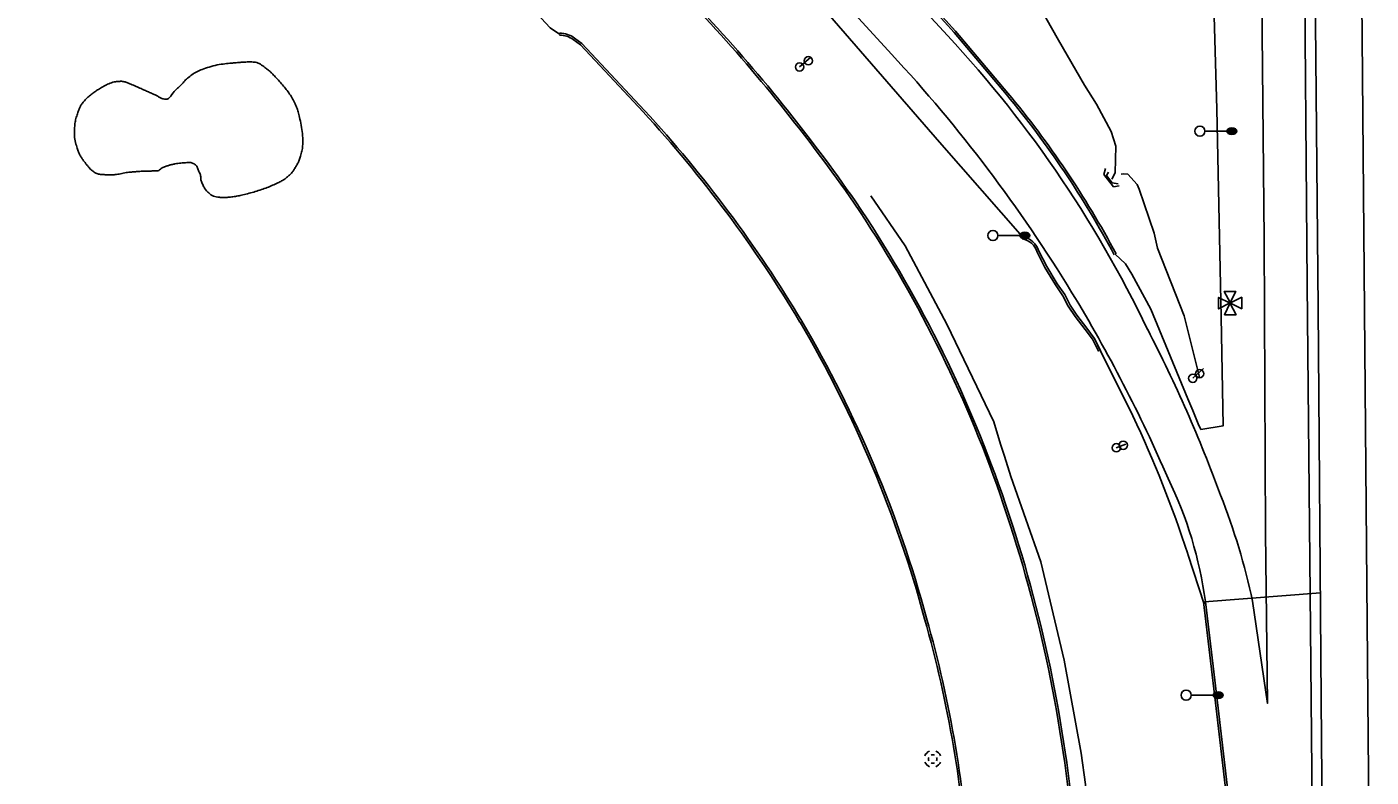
# Model space of a CAD drawing. Extents: x 2145380 to 2156929, y 139568 to 149130.
# Drawn here: x 2150386.3 to 2150785.5, y 142263.9 to 142486.7 of the extents above; entities that cross this region are included whole.
import ezdxf

# ---------------------------------------------------------------- set-up
doc = ezdxf.new("R2010")
doc.units = 0
for name, color, linetype in [('SURV_Target', 7, 'Continuous'), ('TOPO_Asphalt', 7, 'Continuous'), ('TOPO_Concrete', 7, 'Continuous'), ('TOPO_Curb Back', 7, 'Continuous'), ('TOPO_DRAIN_Headwall', 7, 'Continuous'), ('TOPO_DRAIN_Manhole', 7, 'Continuous'), ('TOPO_Fence', 7, 'Continuous'), ('TOPO_Flowline', 7, 'Continuous'), ('TOPO_Light Pole', 7, 'Continuous'), ('TOPO_Misc', 7, 'Continuous'), ('TOPO_Sign', 7, 'Continuous'), ('TOPO_Tree Line', 7, 'Continuous'), ('TOPO_Wall Freestanding', 7, 'Continuous')]:
    doc.layers.add(name, color=color, linetype=linetype)

# ---------------------------------------------------------------- blocks, each defined once
blk = doc.blocks.new('LP')
at = {"layer": 'TOPO_Light Pole'}
blk.add_line((3.8, 0), (20.3, 0), dxfattribs=at)
for points in [[(20.3, 0), (27.9, 0)], [(20.3, 0), (23.5, 0)], [(20.8, 1.3), (27.4, 1.3)], [(20.8, 1.3), (23.5, 1.3)], [(23.7, 1.3), (27.4, 1.3)], [(23.7, 0), (27.9, 0)], [(20.8, -1.3), (27.4, -1.3)], [(20.8, -1.3), (23.5, -1.3)], [(23.7, -1.3), (27.4, -1.3)]]:
    blk.add_lwpolyline(points, dxfattribs=at)
blk.add_circle((0, 0), 3.81, dxfattribs=at)
blk.add_ellipse((24.1, 0), major_axis=(3.81, 0), ratio=0.666667, dxfattribs=at)
blk = doc.blocks.new('POST')
at = {"layer": 'TOPO_Misc'}
for start, end in [(90, 180), (180, 270), (360, 90), (270, 0)]:
    blk.add_arc((0, 0), 3.16, start, end, dxfattribs=at)
blk = doc.blocks.new('MHEXST')
at = {"layer": 'TOPO_DRAIN_Manhole'}
for centre, radius, start, end in [((-0.1, 0.3), 12.7, 112.9748, 158.2636), ((-0.1, 0.1), 6.35, 157.9722, 204.161), ((-0.1, 0.1), 6.35, 66.1941, 113.691), ((-0.1, 0.3), 12.7, 22.0744, 68.6991), ((-0.1, 0.1), 6.35, 336.8023, 21.4046), ((-0.1, 0.3), 12.7, 202.6921, 248.1938), ((-0.1, 0.1), 6.35, 248.5791, 293.1995), ((-0.1, 0.3), 12.7, 291.7963, 337.3032)]:
    blk.add_arc(centre, radius, start, end, dxfattribs=at)
blk = doc.blocks.new('TAR_1')
at = {"layer": 'SURV_Target'}
blk.add_line((189, 2), (189, 2), dxfattribs=at)
for points in [[(-9, 0), (-188, -95), (-189, 92), (-8, 4)], [(-1, 8), (-96, 189), (91, 190), (2, 8)], [(8, 2), (189, 96), (189, -91), (8, -3)], [(1, -9), (96, -189), (-91, -189), (-3, -8)]]:
    blk.add_lwpolyline(points, dxfattribs=at)
blk.add_circle((0, 0), 8.51, dxfattribs=at)
blk = doc.blocks.new('TAR')
at = {"layer": 'SURV_Target', "xscale": 0.09290322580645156, "yscale": 0.09290322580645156}
blk.add_blockref('TAR_1', (0, 0), dxfattribs=at)

msp = doc.modelspace()

# ---------------------------------------------------------------- linework, layer by layer
at = {"layer": 'TOPO_Asphalt'}
msp.add_line((2150735.99, 142315.93), (2150770.45, 142318.61), dxfattribs=at)
for points in [[(2150768.6, 142191.81), (2150767.48, 142307.96), (2150766.55, 142410.22), (2150765.65, 142519.83), (2150764.92, 142628.66), (2150763.99, 142746.19), (2150763.03, 142877.12), (2150762.3, 142955.41)], [(2150778.84, 142952.64), (2150779.43, 142877.74), (2150780.47, 142760.78), (2150781.44, 142629.99), (2150782.82, 142483.59), (2150784.22, 142321.18), (2150785.51, 142174.58)], [(2150681.99, 142424.32), (2150657.3, 142452.41), (2150618.21, 142497.56), (2150581.56, 142535.29), (2150533.47, 142586.43), (2150483.9, 142637.87), (2150429.07, 142694.95), (2150384.09, 142742.95), (2150338.67, 142790), (2150289.65, 142841.51), (2150285.58, 142846.11), (2150249.95, 142883.85), (2150207.37, 142925.17), (2150184.4, 142947.52)], [(2150657.33, 142486.65), (2150603.64, 142544.55), (2150543.22, 142607.68), (2150471.08, 142682.29), (2150402.69, 142754.3), (2150327.1, 142833.33), (2150259.78, 142903.07)], [(2150248.81, 142892.32), (2150271.65, 142868.23), (2150299.68, 142839.59), (2150343.58, 142793.39), (2150396.79, 142737.72), (2150468.84, 142662.75), (2150537.95, 142590.62), (2150600.84, 142524.77), (2150643.11, 142478.55)], [(2150750.26, 142845.31), (2150750.47, 142795.8), (2150751.66, 142676.97), (2150752.44, 142556.04), (2150753.74, 142423.66), (2150754.19, 142336.47), (2150754.7, 142285.74), (2150750.29, 142316.08)], [(2150709.53, 142419.12), (2150712.57, 142416.27), (2150714.46, 142413.19), (2150720.12, 142402.79), (2150731.04, 142376.21), (2150732.57, 142372.75), (2150734.17, 142368.74), (2150734.98, 142367.1), (2150741.6, 142368.2), (2150740.99, 142400.5), (2150739.74, 142462.25), (2150737.86, 142527.89), (2150735.45, 142636.51), (2150732.76, 142715.78), (2150728.86, 142716.23), (2150730.4, 142739.08), (2150732.27, 142760.32), (2150731.67, 142760.6), (2150727.72, 142757.56), (2150721.8, 142750.33), (2150721.26, 142747.42)], [(2150509.79, 142520.8), (2150541.75, 142486.37), (2150544.5, 142484.5)], [(2150714.77, 142371.12), (2150704.21, 142392.21)], [(2150735.93, 142315.19), (2150731.07, 142330.11)]]:
    msp.add_lwpolyline(points, dxfattribs=at)
for centre, radius, start, end in [((2150401.95, 142244.79), 351.72, 25.5958, 43.4432), ((2150313.92, 142174), 448.46, 31.4053, 42.7729), ((2150320.69, 142178.24), 440.47, 23.3032, 31.394), ((2150339.92, 142200.39), 427.06, 20.1614, 27.3733), ((2150406.16, 142224.7), 341.59, 17.9754, 25.3817), ((2150618.15, 142300.15), 119.19, 7.6263, 26.0484), ((2150554.12, 142274.24), 200.58, 12.0402, 21.4473)]:
    msp.add_arc(centre, radius, start, end, dxfattribs=at)
at = {"layer": 'TOPO_Concrete'}
msp.add_lwpolyline([(2150710.7, 142439.41), (2150709.05, 142439.16), (2150706.11, 142442.78), (2150706.6, 142444.58)], dxfattribs=at)
at = {"layer": 'TOPO_Curb Back'}
for points in [[(2150261.97, 142904.17), (2150301.3, 142863.52), (2150338.18, 142824.94), (2150380.1, 142781.12), (2150437.2, 142721.69), (2150501.82, 142654.59), (2150555.93, 142597.88), (2150615.64, 142535.78), (2150633.38, 142517.13), (2150662.1, 142485.42), (2150677.66, 142466.99)], [(2150261.54, 142903.75), (2150300.87, 142863.1), (2150337.74, 142824.52), (2150379.66, 142780.7), (2150436.77, 142721.28), (2150501.39, 142654.17), (2150555.49, 142597.47), (2150615.21, 142535.37), (2150632.94, 142516.72), (2150661.65, 142485.02), (2150677.2, 142466.6)], [(2150548.59, 142482.87), (2150550.7, 142481.31), (2150569.32, 142461.46)], [(2150548.95, 142483.35), (2150551.1, 142481.76), (2150569.76, 142461.86)], [(2150686.31, 142419.79), (2150688.66, 142415.2), (2150691.76, 142410.04), (2150694, 142406.82), (2150695.59, 142403.73), (2150697.67, 142400.68), (2150700.57, 142396.78), (2150702.74, 142393.88), (2150704.56, 142390.38), (2150704.56, 142390.43)], [(2150686.87, 142420.02), (2150689.19, 142415.5), (2150692.26, 142410.37), (2150694.52, 142407.13), (2150696.11, 142404.04), (2150698.15, 142401.03), (2150701.05, 142397.14), (2150703.25, 142394.2), (2150705.16, 142390.53), (2150705.16, 142390.44)], [(2150745.75, 142230.92), (2150739.5, 142284.26), (2150735.69, 142315.89)], [(2150746.35, 142230.99), (2150740.09, 142284.33), (2150736.29, 142315.96)]]:
    msp.add_lwpolyline(points, dxfattribs=at)
for centre, radius, start, end in [((2150212.96, 142142.92), 510.4, 34.817, 42.9846), ((2150212.97, 142142.93), 510.99, 34.8165, 42.985), ((2150544.42, 142476.99), 7.81, 54.5374, 89.3857), ((2150544.42, 142476.99), 7.21, 54.5805, 89.3871), ((2150456.87, 142283.73), 286.33, 28.185, 39.6914), ((2150456.87, 142283.73), 286.94, 28.1851, 39.6917), ((2150285.67, 142201.31), 384.87, 30.9025, 42.5251), ((2150285.68, 142201.32), 385.47, 30.9021, 42.5256), ((2150321.96, 142224.93), 374.12, 19.166, 34.0374), ((2150321.96, 142224.93), 374.72, 19.166, 34.0381), ((2150680.95, 142418.22), 5.59, 16.3097, 80.3302), ((2150680.95, 142418.22), 6.19, 16.8475, 80.3326), ((2150307.01, 142217.4), 358.32, 15.124, 30.4468), ((2150307.01, 142217.4), 358.92, 15.1246, 30.4472), ((2150281.11, 142210.76), 417.36, 5.2892, 19.162), ((2150281.11, 142210.76), 417.97, 5.2903, 19.1619), ((2150305.2, 142212.45), 361.38, 3.4562, 15.8076), ((2150305.2, 142212.45), 361.98, 3.4589, 15.8071)]:
    msp.add_arc(centre, radius, start, end, dxfattribs=at)
at = {"layer": 'TOPO_DRAIN_Headwall'}
msp.add_lwpolyline([(2150710.39, 142440.08), (2150708.64, 142440.33), (2150706.9, 142442.54), (2150707.48, 142443.51)], dxfattribs=at)
at = {"layer": 'TOPO_Fence'}
msp.add_lwpolyline([(2150636.94, 142436.49), (2150647.11, 142421.59), (2150659.49, 142398.34), (2150673.51, 142369.32), (2150675.45, 142362.72), (2150676.65, 142359.21), (2150678.55, 142353.1), (2150687.41, 142327.83), (2150694.35, 142298.57), (2150699.37, 142270.94), (2150700.68, 142261.68), (2150704.55, 142228.45), (2150715, 142136), (2150724.1, 142059.32), (2150731.74, 141982.66), (2150740.47, 141897.53), (2150747.25, 141811.22), (2150750.08, 141731.24), (2150750.69, 141700.48), (2150751.7, 141640.19)], dxfattribs=at)
at = {"layer": 'TOPO_Flowline'}
for points in [[(2150708.53, 142441.44), (2150709.48, 142443.34), (2150709.69, 142451.26), (2150708.34, 142455.61), (2150704, 142463.68), (2150700.35, 142469.32), (2150692.63, 142482.69), (2150683.12, 142499.72), (2150673.01, 142517.7), (2150663.94, 142532.91), (2150653.05, 142554.28), (2150641.08, 142576.33), (2150632.5, 142592.05), (2150628.86, 142598.4), (2150620.01, 142614.45), (2150615.92, 142624.28), (2150614.91, 142627.86), (2150613.62, 142632.73), (2150613.18, 142636.03), (2150612.86, 142639.69)], [(2150734.58, 142382.62), (2150729.99, 142400.84), (2150722.12, 142420.89), (2150721.11, 142425.35), (2150716.63, 142438.49), (2150716.07, 142439.86), (2150713.24, 142442.94), (2150712.01, 142442.98), (2150711.3, 142442.95)]]:
    msp.add_lwpolyline(points, dxfattribs=at)
at = {"layer": 'TOPO_Sign'}
for points in [[(2150615.8, 142474.75), (2150619, 142477.57)], [(2150732.53, 142382.29), (2150735.71, 142385.22)], [(2150709.84, 142361.68), (2150712.72, 142362.69)]]:
    msp.add_lwpolyline(points, dxfattribs=at)
at = {"layer": 'TOPO_Tree Line'}
msp.add_open_spline([(2150420.94, 142443.81), (2150420.94, 142443.81), (2150420.94, 142443.81), (2150420.94, 142443.81), (2150422.09, 142443.83), (2150423.23, 142443.85), (2150424.38, 142443.87), (2150425.52, 142443.89), (2150426.43, 142444.88), (2150427.51, 142445.22), (2150428.43, 142445.51), (2150429.35, 142445.79), (2150430.31, 142445.98), (2150431.18, 142446.15), (2150432.05, 142446.2), (2150432.92, 142446.27), (2150433.85, 142446.35), (2150434.78, 142446.52), (2150435.71, 142446.07), (2150436.75, 142445.57), (2150437.11, 142444.49), (2150437.53, 142443.5), (2150437.99, 142442.42), (2150437.93, 142441.22), (2150438.41, 142440.16), (2150438.94, 142438.99), (2150439.54, 142437.95), (2150440.62, 142437.09), (2150441.36, 142436.51), (2150442.14, 142436.23), (2150442.99, 142436.12), (2150444.01, 142435.98), (2150445.04, 142435.92), (2150446.06, 142436.04), (2150447.52, 142436.22), (2150448.98, 142436.42), (2150450.42, 142436.77), (2150452.31, 142437.22), (2150454.14, 142437.74), (2150455.98, 142438.35), (2150457.67, 142438.91), (2150459.28, 142439.6), (2150460.9, 142440.36), (2150461.99, 142440.87), (2150462.99, 142441.5), (2150463.93, 142442.3), (2150464.79, 142443.03), (2150465.43, 142443.9), (2150466.02, 142444.87), (2150466.62, 142445.83), (2150467.07, 142446.79), (2150467.43, 142447.88), (2150467.93, 142449.41), (2150468.24, 142450.94), (2150468.24, 142452.48), (2150468.23, 142454.95), (2150467.83, 142457.43), (2150467.23, 142459.9), (2150466.86, 142461.39), (2150466.46, 142462.8), (2150465.79, 142464.18), (2150465.04, 142465.7), (2150464.15, 142467.06), (2150463.1, 142468.37), (2150461.94, 142469.8), (2150460.73, 142471.13), (2150459.45, 142472.46), (2150458.79, 142473.15), (2150458.12, 142473.77), (2150457.34, 142474.36), (2150456.05, 142475.34), (2150454.61, 142476.17), (2150453.05, 142476.23), (2150452.18, 142476.27), (2150451.31, 142476.22), (2150450.44, 142476.16), (2150448.89, 142476.05), (2150447.34, 142475.93), (2150445.79, 142475.76), (2150443.39, 142475.5), (2150441.06, 142474.95), (2150438.74, 142474.15), (2150437.12, 142473.59), (2150435.66, 142472.73), (2150434.33, 142471.64), (2150433.14, 142470.67), (2150432.25, 142469.48), (2150431.08, 142468.43), (2150429.72, 142467.23), (2150428.37, 142464.88), (2150426.8, 142465.29), (2150426.04, 142465.49), (2150425.26, 142466.07), (2150424.48, 142466.42), (2150423.32, 142466.94), (2150422.17, 142467.46), (2150421.01, 142467.98), (2150419.49, 142468.66), (2150417.97, 142469.31), (2150416.43, 142469.96), (2150415.49, 142470.35), (2150414.41, 142470.53), (2150413.42, 142470.44), (2150411.84, 142470.28), (2150410.29, 142469.64), (2150408.8, 142468.81), (2150407.56, 142468.11), (2150406.49, 142467.38), (2150405.41, 142466.51), (2150404.46, 142465.75), (2150403.59, 142464.99), (2150402.84, 142464), (2150402.21, 142463.17), (2150401.84, 142462.26), (2150401.5, 142461.28), (2150400.98, 142459.8), (2150400.62, 142458.32), (2150400.51, 142456.82), (2150400.37, 142454.84), (2150400.6, 142452.81), (2150401.19, 142450.84), (2150401.52, 142449.77), (2150401.92, 142448.8), (2150402.51, 142447.86), (2150403.02, 142447.06), (2150403.58, 142446.36), (2150404.17, 142445.63), (2150404.75, 142444.92), (2150405.26, 142444.23), (2150406.07, 142443.68), (2150407.07, 142443), (2150408.19, 142442.85), (2150409.32, 142442.77), (2150410.36, 142442.7), (2150411.42, 142442.65), (2150412.45, 142442.78), (2150414.13, 142442.98), (2150415.78, 142443.43), (2150417.46, 142443.55), (2150418.62, 142443.64), (2150419.78, 142443.72), (2150420.94, 142443.81), (2150420.94, 142443.81)], degree=3, dxfattribs=at)
at = {"layer": 'TOPO_Wall Freestanding'}
msp.add_lwpolyline([(2150772.22, 142090.44), (2150771.51, 142192.59), (2150770.69, 142286.94), (2150769.82, 142403.15), (2150768.47, 142541.11), (2150767.31, 142686.58), (2150766.55, 142842.32), (2150766.99, 142850.09), (2150768.65, 142892.4), (2150769.14, 142931.97), (2150771.21, 142953.45), (2150771.2, 142953.92)], dxfattribs=at)

# ---------------------------------------------------------------- block references
at = {"layer": 'SURV_Target', "xscale": 0.19685000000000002, "yscale": 0.19685000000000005}
msp.add_blockref('TAR', (2150743.65, 142404.63), dxfattribs=at)
at = {"layer": 'TOPO_DRAIN_Manhole', "xscale": 0.19685000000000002, "yscale": 0.19685000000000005}
msp.add_blockref('MHEXST', (2150655.34, 142269.2), dxfattribs=at)
at = {"layer": 'TOPO_Light Pole', "xscale": 0.39370000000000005, "yscale": 0.3937000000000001}
for p in [(2150734.67, 142455.69), (2150673.2, 142424.69), (2150730.57, 142288.2)]:
    msp.add_blockref('LP', p, dxfattribs=at)
at = {"layer": 'TOPO_Misc', "xscale": 0.39370000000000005, "yscale": 0.3937000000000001}
for p in [(2150618.39, 142476.59), (2150615.8, 142474.75), (2150732.54, 142382.29), (2150734.6, 142383.66), (2150709.84, 142361.68), (2150711.9, 142362.41)]:
    msp.add_blockref('POST', p, dxfattribs=at)

doc.saveas('drawing.dxf')
